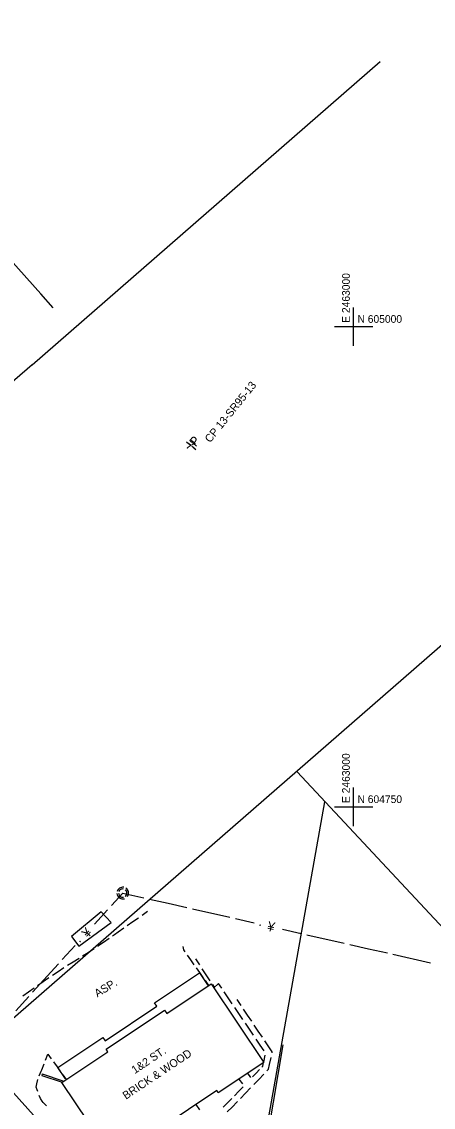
# Model space of a CAD drawing. Extents: x 2443269 to 2494951, y 591171 to 622130.
# Drawn here: x 2462827 to 2463041, y 604594 to 605159 of the extents above; entities that cross this region are included whole.
import ezdxf

# ---------------------------------------------------------------- set-up
doc = ezdxf.new("R2010")
doc.units = 0
for name, color, linetype in [('SURVEY - CENTERLINE - Existing Roads', 7, 'Continuous'), ('SURVEY - CONTROL - Grid', 7, 'Continuous'), ('SURVEY - CONTROL - Grid Text', 7, 'Continuous'), ('SURVEY - CONTROL with Text', 7, 'Continuous'), ('SURVEY - NON-TRANSPORTATION - Buildings', 7, 'Continuous'), ('SURVEY - NON-TRANSPORTATION - Buildings Text', 7, 'Continuous'), ('SURVEY - NON-TRANSPORTATION - Features', 7, 'Continuous'), ('SURVEY - PROPERTY - Property Lines', 7, 'Continuous'), ('SURVEY - PROPERTY - ROW Lines', 7, 'Continuous'), ('SURVEY - TRANSPORTATION - Features', 7, 'Continuous'), ('SURVEY - TRANSPORTATION - Features Text', 7, 'Continuous'), ('SURVEY - UTILITIES - Sanitary Sewer with Text', 7, 'Continuous')]:
    doc.layers.add(name, color=color, linetype=linetype)

# ---------------------------------------------------------------- blocks, each defined once
blk = doc.blocks.new('xmh')
at = {"layer": 'SURVEY - CENTERLINE - Existing Roads'}
for p, q in [((-2.948, 0.825), (-3.065, 0.141)), ((-3.065, 0.141), (-3.065, 0.141)), ((-3.065, 0.141), (-3.03, -0.551)), ((-2.684, 1.466), (-2.948, 0.825)), ((-2.948, 0.825), (-2.948, 0.825)), ((-2.286, 2.034), (-2.684, 1.466)), ((-2.684, 1.466), (-2.684, 1.466)), ((-1.773, 2.501), (-2.286, 2.034)), ((-2.286, 2.034), (-2.286, 2.034)), ((-2.167, 0.395), (-2.198, -0.058)), ((-2.039, 0.831), (-2.167, 0.395)), ((-2.167, 0.395), (-2.167, 0.395)), ((-1.822, 1.23), (-2.039, 0.831)), ((-2.039, 0.831), (-2.039, 0.831)), ((-1.525, 1.574), (-1.822, 1.23)), ((-1.822, 1.23), (-1.822, 1.23)), ((-1.171, 2.844), (-1.773, 2.501)), ((-1.773, 2.501), (-1.773, 2.501)), ((-1.161, 1.847), (-1.525, 1.574)), ((-1.525, 1.574), (-1.525, 1.574)), ((-0.508, 3.048), (-1.171, 2.844)), ((-1.171, 2.844), (-1.171, 2.844)), ((-0.748, 2.036), (-1.161, 1.847)), ((-1.161, 1.847), (-1.161, 1.847)), ((-0.304, 2.133), (-0.748, 2.036)), ((-0.748, 2.036), (-0.748, 2.036)), ((1.042, 2.883), (0.508, 3.048)), ((0.864, 2.014), (0.508, 2.133)), ((1.194, 1.835), (0.864, 2.014)), ((0.864, 2.014), (0.864, 2.014)), ((1.539, 2.628), (1.042, 2.883)), ((1.042, 2.883), (1.042, 2.883)), ((1.487, 1.599), (1.194, 1.835)), ((1.194, 1.835), (1.194, 1.835)), ((1.734, 1.316), (1.487, 1.599)), ((1.487, 1.599), (1.487, 1.599)), ((1.985, 2.291), (1.539, 2.628)), ((1.539, 2.628), (1.539, 2.628)), ((1.927, 0.994), (1.734, 1.316)), ((1.734, 1.316), (1.734, 1.316)), ((2.061, 0.643), (1.927, 0.994)), ((1.927, 0.994), (1.927, 0.994)), ((2.366, 1.882), (1.985, 2.291)), ((1.985, 2.291), (1.985, 2.291)), ((2.13, 0.274), (2.061, 0.643)), ((2.061, 0.643), (2.061, 0.643)), ((2.133, -0.101), (2.13, 0.274)), ((2.13, 0.274), (2.13, 0.274)), ((2.671, 1.413), (2.366, 1.882)), ((2.366, 1.882), (2.366, 1.882)), ((2.89, 0.899), (2.671, 1.413)), ((2.671, 1.413), (2.671, 1.413)), ((3.017, 0.354), (2.89, 0.899)), ((2.89, 0.899), (2.89, 0.899)), ((3.048, -0.203), (3.017, 0.354)), ((3.017, 0.354), (3.017, 0.354)), ((-3.03, -0.551), (-3.03, -0.551)), ((-3.03, -0.551), (-2.844, -1.219)), ((-2.198, -0.058), (-2.198, -0.058)), ((-2.198, -0.058), (-2.133, -0.508)), ((-1.625, -1.422), (-1.25, -1.756)), ((-1.625, -2.54), (-1.054, -2.827)), ((-1.25, -1.756), (-1.25, -1.756)), ((-1.25, -1.756), (-0.808, -1.995)), ((-1.054, -2.827), (-1.054, -2.827)), ((-1.054, -2.827), (-0.436, -2.988)), ((-0.808, -1.995), (-0.808, -1.995)), ((-0.808, -1.995), (-0.323, -2.125)), ((-0.436, -2.988), (-0.436, -2.988)), ((-0.436, -2.988), (0.202, -3.016)), ((-0.323, -2.125), (-0.323, -2.125)), ((-0.323, -2.125), (0.178, -2.14)), ((0.178, -2.14), (0.67, -2.038)), ((0.178, -2.14), (0.178, -2.14)), ((0.202, -3.016), (0.832, -2.91)), ((0.202, -3.016), (0.202, -3.016)), ((0.67, -2.038), (1.125, -1.825)), ((0.67, -2.038), (0.67, -2.038)), ((0.832, -2.91), (1.426, -2.675)), ((0.832, -2.91), (0.832, -2.91)), ((1.125, -1.825), (1.518, -1.512)), ((1.125, -1.825), (1.125, -1.825)), ((1.426, -2.675), (1.958, -2.32)), ((1.426, -2.675), (1.426, -2.675)), ((1.518, -1.512), (1.828, -1.117)), ((1.518, -1.512), (1.518, -1.512)), ((1.958, -2.32), (2.403, -1.862)), ((1.958, -2.32), (1.958, -2.32)), ((2.403, -1.862), (2.743, -1.32)), ((2.403, -1.862), (2.403, -1.862))]:
    blk.add_line(p, q, dxfattribs=at)

msp = doc.modelspace()

# ---------------------------------------------------------------- linework, layer by layer
at = {"layer": 'SURVEY - CONTROL - Grid'}
for p, q in [((2463000, 604990), (2463000, 605010)), ((2462990, 605000), (2463010, 605000)), ((2462917.455, 604940.553), (2462917.455, 604940.553)), ((2463000, 604740), (2463000, 604760)), ((2462990, 604750), (2463010, 604750))]:
    msp.add_line(p, q, dxfattribs=at)
at = {"layer": 'SURVEY - CONTROL with Text'}
for p, q in [((2462912.956, 604940.076), (2462913.993, 604939.238)), ((2462914.148, 604939.113), (2462915.185, 604938.275)), ((2462915.703, 604937.856), (2462916.74, 604937.018)), ((2462916.895, 604936.893), (2462917.932, 604936.055)), ((2462917.932, 604936.055), (2462917.932, 604936.055))]:
    msp.add_line(p, q, dxfattribs=at)
at = {"layer": 'SURVEY - NON-TRANSPORTATION - Buildings'}
msp.add_lwpolyline([(2462848.145, 604606.514), (2462872.072, 604622.541), (2462871.238, 604623.785), (2462901.603, 604644.126), (2462902.741, 604642.423), (2462925.864, 604657.912), (2462953.292, 604616.967), (2462929.568, 604601.075), (2462928.768, 604602.269), (2462899.28, 604582.515), (2462899.709, 604581.872), (2462875.51, 604565.661)], close=True, dxfattribs=at)
at = {"layer": 'SURVEY - NON-TRANSPORTATION - Features'}
for p, q in [((2462950.766, 604551.977), (2462963.315, 604626.111)), ((2462837.892, 604611.019), (2462849.195, 604607.216))]:
    msp.add_line(p, q, dxfattribs=at)
msp.add_lwpolyline([(2462853.122, 604682.594), (2462856.957, 604677.426), (2462873.804, 604689.775), (2462868.548, 604695.34)], close=True, dxfattribs=at)
for points in [[(2462850.061, 604608.489), (2462846.124, 604614.369), (2462869.496, 604630.025), (2462870.704, 604628.224), (2462897.597, 604646.239), (2462896.396, 604648.033), (2462919.759, 604663.683), (2462924.319, 604656.875)], [(2462837.892, 604611.019), (2462837.63, 604610.241), (2462848.335, 604606.642)]]:
    msp.add_lwpolyline(points, dxfattribs=at)
at = {"layer": 'SURVEY - PROPERTY - Property Lines'}
for p, q in [((2462832.634, 604980.177), (2463013.753, 605137.947)), ((2462934.798, 604470.777), (2462984.933, 604752.663))]:
    msp.add_line(p, q, dxfattribs=at)
for points in [[(2462843.572, 605009.862), (2462837.149, 605017.06), (2462537.485, 605352.867)], [(2462970.603, 604768.156), (2463088.693, 604641.661), (2463118.316, 604504.82), (2463394.014, 604256.663)], [(2462904.989, 604468.111), (2462893.507, 604522.298), (2462803.137, 604622.935)]]:
    msp.add_lwpolyline(points, dxfattribs=at)
at = {"layer": 'SURVEY - PROPERTY - ROW Lines'}
for p, q in [((2462832.634, 604980.177), (2461653.501, 603953.054)), ((2462358.441, 604235.567), (2463177.961, 604949.438))]:
    msp.add_line(p, q, dxfattribs=at)
at = {"layer": 'SURVEY - TRANSPORTATION - Features'}
for p, q in [((2462888.022, 604692.134), (2462885.099, 604690.092)), ((2462892.771, 604695.451), (2462889.848, 604693.41)), ((2462880.35, 604686.774), (2462877.428, 604684.733)), ((2462885.099, 604690.092), (2462882.177, 604688.05)), ((2462872.676, 604681.419), (2462869.75, 604679.382)), ((2462875.549, 604683.42), (2462874.504, 604682.692)), ((2462877.428, 604684.733), (2462875.549, 604683.42)), ((2462861.979, 604674.17), (2462861.022, 604673.542)), ((2462864.96, 604676.125), (2462861.979, 604674.17)), ((2462866.904, 604677.4), (2462866.823, 604677.347)), ((2462869.75, 604679.382), (2462866.904, 604677.4)), ((2462911.422, 604676.465), (2462911.268, 604677.269)), ((2462911.268, 604677.269), (2462911.268, 604677.269)), ((2462911.596, 604675.55), (2462911.422, 604676.465)), ((2462912.368, 604674.452), (2462911.596, 604675.55)), ((2462854.03, 604669.233), (2462850.995, 604667.363)), ((2462857.065, 604671.103), (2462854.03, 604669.233)), ((2462861.022, 604673.542), (2462858.962, 604672.272)), ((2462915.259, 604670.342), (2462913.48, 604672.871)), ((2462917.038, 604667.812), (2462915.259, 604670.342)), ((2462919.901, 604667.689), (2462917.826, 604670.825)), ((2462917.826, 604670.825), (2462917.826, 604670.825)), ((2462846.158, 604664.176), (2462843.199, 604662.187)), ((2462849.116, 604666.166), (2462846.158, 604664.176)), ((2462919.928, 604663.702), (2462918.149, 604666.231)), ((2462921.707, 604661.172), (2462919.928, 604663.702)), ((2462923.274, 604662.592), (2462921.198, 604665.728)), ((2462838.426, 604658.905), (2462835.499, 604656.87)), ((2462841.352, 604660.941), (2462838.426, 604658.905)), ((2462924.598, 604657.062), (2462922.819, 604659.592)), ((2462925.349, 604659.455), (2462923.274, 604662.592)), ((2462927.538, 604656.147), (2462926.646, 604657.495)), ((2462929.103, 604657.613), (2462927.538, 604656.147)), ((2462929.657, 604658.132), (2462929.103, 604657.613)), ((2462931.337, 604655.644), (2462929.657, 604658.132)), ((2462830.742, 604653.563), (2462827.816, 604651.528)), ((2462833.669, 604655.598), (2462830.742, 604653.563)), ((2462934.757, 604650.579), (2462932.652, 604653.696)), ((2462936.861, 604647.462), (2462934.757, 604650.579)), ((2462941.403, 604646.601), (2462939.293, 604649.726)), ((2462939.293, 604649.726), (2462939.293, 604649.726)), ((2462940.281, 604642.397), (2462938.176, 604645.514)), ((2462942.386, 604639.281), (2462940.281, 604642.397)), ((2462944.831, 604641.523), (2462942.721, 604644.648)), ((2462946.941, 604638.398), (2462944.831, 604641.523)), ((2462945.806, 604634.216), (2462943.701, 604637.333)), ((2462950.369, 604633.32), (2462948.259, 604636.445)), ((2462947.91, 604631.099), (2462945.806, 604634.216)), ((2462951.33, 604626.034), (2462949.226, 604629.151)), ((2462952.479, 604630.195), (2462950.369, 604633.32)), ((2462953.435, 604622.917), (2462951.33, 604626.034)), ((2462955.907, 604625.117), (2462953.798, 604628.242)), ((2462957.669, 604622.508), (2462955.907, 604625.117)), ((2462839.633, 604618.182), (2462840.825, 604621.291)), ((2462840.825, 604621.291), (2462840.825, 604621.291)), ((2462840.825, 604621.291), (2462842.649, 604618.764)), ((2462953.181, 604617.134), (2462953.958, 604620.814)), ((2462956.272, 604615.905), (2462957.052, 604619.594)), ((2462957.54, 604621.899), (2462957.669, 604622.508)), ((2462836.401, 604610.061), (2462837.446, 604612.479)), ((2462837.446, 604612.479), (2462837.695, 604613.129)), ((2462837.695, 604613.129), (2462838.887, 604616.238)), ((2462843.788, 604617.185), (2462845.612, 604614.657)), ((2462845.612, 604614.657), (2462847.435, 604612.13)), ((2462949.231, 604611.38), (2462951.064, 604613.278)), ((2462952.209, 604614.464), (2462952.728, 604615.002)), ((2462952.728, 604615.002), (2462953.118, 604616.852)), ((2462953.118, 604616.852), (2462953.118, 604616.852)), ((2462954.902, 604612.529), (2462955.743, 604613.401)), ((2462955.743, 604613.401), (2462956.272, 604615.905)), ((2462835.09, 604605.757), (2462835.653, 604608.124)), ((2462848.575, 604610.551), (2462850.399, 604608.024)), ((2462850.399, 604608.024), (2462850.399, 604608.024)), ((2462942.38, 604605.81), (2462940.392, 604608.325)), ((2462944.828, 604611.295), (2462946.322, 604609.121)), ((2462947.399, 604609.481), (2462949.231, 604611.38)), ((2462948.027, 604605.408), (2462950.646, 604608.121)), ((2462950.646, 604608.121), (2462953.265, 604610.834)), ((2462834.706, 604604.028), (2462834.896, 604604.881)), ((2462835.33, 604602.65), (2462834.706, 604604.028)), ((2462834.896, 604604.881), (2462835.09, 604605.757)), ((2462835.618, 604601.751), (2462835.33, 604602.65)), ((2462937.986, 604599.656), (2462940.201, 604601.975)), ((2462940.201, 604601.975), (2462942.417, 604604.294)), ((2462941.186, 604598.256), (2462943.791, 604600.982)), ((2462943.791, 604600.982), (2462946.395, 604603.708)), ((2462837.016, 604598.253), (2462836.328, 604599.798)), ((2462837.897, 604596.87), (2462837.016, 604598.253)), ((2462838.361, 604596.14), (2462837.897, 604596.87)), ((2462840.084, 604594.378), (2462838.361, 604596.14)), ((2462917.905, 604594.992), (2462919.734, 604592.358)), ((2462932.056, 604593.681), (2462934.325, 604595.948)), ((2462934.325, 604595.948), (2462936.593, 604598.215)), ((2462936.897, 604593.881), (2462939.289, 604596.272)), ((2462939.289, 604596.272), (2462939.558, 604596.552)), ((2462934.23, 604591.216), (2462936.897, 604593.881))]:
    msp.add_line(p, q, dxfattribs=at)
at = {"layer": 'SURVEY - UTILITIES - Sanitary Sewer with Text'}
for p, q in [((2462873.919, 604698.613), (2462879.837, 604705.126)), ((2462879.837, 604705.126), (2462890.761, 604702.655)), ((2462893.687, 604701.993), (2462903.441, 604699.786)), ((2462903.441, 604699.786), (2462913.194, 604697.579)), ((2462916.12, 604696.917), (2462935.627, 604692.504)), ((2462865.176, 604688.992), (2462871.901, 604696.393)), ((2462938.553, 604691.842), (2462948.307, 604689.636)), ((2462962.937, 604686.326), (2462972.691, 604684.119)), ((2462975.617, 604683.457), (2462995.124, 604679.044)), ((2462848.363, 604670.491), (2462855.088, 604677.891)), ((2462998.05, 604678.382), (2463007.803, 604676.175)), ((2463007.803, 604676.175), (2463017.557, 604673.969)), ((2463020.483, 604673.307), (2463039.99, 604668.894)), ((2462832.895, 604653.469), (2462846.345, 604668.27)), ((2462824.152, 604643.848), (2462830.877, 604651.249))]:
    msp.add_line(p, q, dxfattribs=at)

# ---------------------------------------------------------------- block references
at = {"layer": 'SURVEY - UTILITIES - Sanitary Sewer with Text', "rotation": 84.72872187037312}
msp.add_blockref('xmh', (2462879.837, 604705.126), dxfattribs=at)

# ---------------------------------------------------------------- texts
at = {"layer": 'SURVEY - CONTROL - Grid Text'}
for p in [(2462998, 605002), (2462998, 604752)]:
    msp.add_text('E 2463000', height=4, rotation=90, dxfattribs=at).set_placement(p)
for s, p in [('N 605000', (2463002, 605002)), ('N 604750', (2463002, 604752))]:
    msp.add_text(s, height=4, dxfattribs=at).set_placement(p)
at = {"layer": 'SURVEY - CONTROL with Text'}
for s, height, rotation, p in [('CP 13-SR95-13', 4.10099, 51.0542, (2462925.299, 604939.264)), ('7', 5, 321.0542, (2462912.122, 604937.536)), ('P', 4.921, 51.0542, (2462917.822, 604937.093))]:
    msp.add_text(s, height=height, rotation=rotation, dxfattribs=at).set_placement(p)
at = {"layer": 'SURVEY - NON-TRANSPORTATION - Buildings Text'}
for s, height, p in [('BRICK & WOOD', 4.16599, (2462881.489, 604597.472)), ('1&2 ST.', 4.166, (2462886.096, 604610.833))]:
    msp.add_text(s, height=height, rotation=33.81833, dxfattribs=at).set_placement(p)
at = {"layer": 'SURVEY - TRANSPORTATION - Features Text'}
msp.add_text('ASP.', height=4.166, rotation=31.64222, dxfattribs=at).set_placement((2462866.634, 604650.735))
at = {"layer": 'SURVEY - UTILITIES - Sanitary Sewer with Text'}
for s, rotation, p in [('¥', 47.73754, (2462861.702, 604681.452)), ('·', 347.25226, (2462949.787, 604686.738)), ('¥', 347.25226, (2462954.664, 604685.634)), ('·', 47.73754, (2462858.339, 604677.752))]:
    msp.add_text(s, height=5, rotation=rotation, dxfattribs=at).set_placement(p)

doc.saveas('drawing.dxf')
